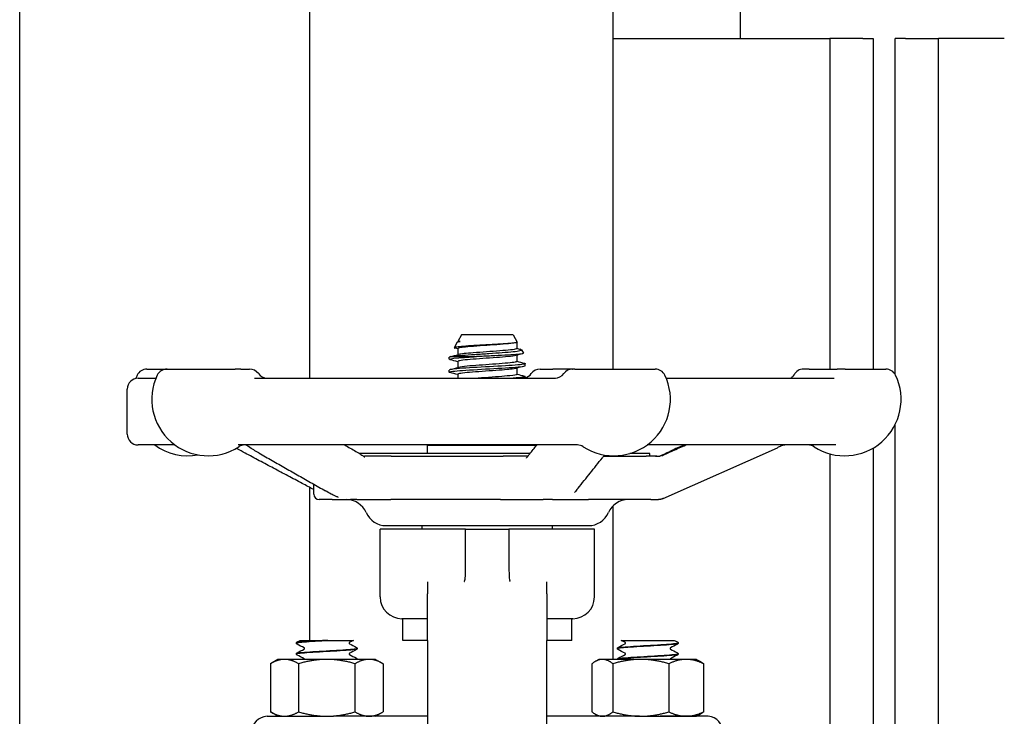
# Model space of a CAD drawing. Header units: inches. Extents: x 24 to 1128, y -94 to 748.
# Tile 421 of 546: x 970.96 to 976.63, y 262.5 to 266.52. Entities that reach past the tile are written whole.
import ezdxf

# ---------------------------------------------------------------- set-up
doc = ezdxf.new("R2010")
doc.units = ezdxf.units.IN
doc.header["$LTSCALE"] = 32
doc.header["$MEASUREMENT"] = 0
doc.layers.add('Visible (ANSI)', color=7, linetype='Continuous', lineweight=30)

msp = doc.modelspace()

# ---------------------------------------------------------------- linework, layer by layer
at = {"layer": 'Visible (ANSI)'}
for p, q in [((974.37916, 264.50187), (974.37916, 292.25037)), ((972.62916, 290.50037), (972.62916, 264.44937)), ((975.11166, 278.06287), (975.11166, 266.40662)), ((970.95916, 230.87537), (970.95916, 266.62537)), ((974.37916, 266.40662), (975.24916, 266.40662)), ((975.24916, 266.40662), (975.62916, 266.40662)), ((975.62916, 266.40662), (975.62916, 264.50187)), ((975.81916, 266.40662), (975.62916, 266.40662)), ((975.81916, 266.40662), (975.87916, 266.40662)), ((975.87916, 266.40662), (975.87916, 264.50187)), ((976.06416, 266.40662), (976.00416, 266.40662)), ((976.00416, 264.47299), (976.00416, 266.40662)), ((976.06416, 266.40662), (976.25416, 266.40662)), ((976.25416, 258.72037), (976.25416, 266.40662)), ((976.63416, 266.40662), (976.25416, 266.40662)), ((973.50499, 264.69937), (973.48416, 264.66171)), ((973.80333, 264.69937), (973.50499, 264.69937)), ((973.80333, 264.69937), (973.82645, 264.65757)), ((973.48111, 264.65618), (973.46394, 264.62513)), ((973.48416, 264.66171), (973.49765, 264.66171)), ((973.48416, 264.66171), (973.48416, 264.65824)), ((973.48887, 264.65977), (973.48997, 264.66007)), ((973.82416, 264.65551), (973.82416, 264.6199)), ((973.43541, 264.55837), (973.43541, 264.57023)), ((973.44398, 264.57354), (973.5926, 264.57354)), ((973.48416, 264.6199), (973.48416, 264.58437)), ((973.82416, 264.58129), (973.82416, 264.54576)), ((973.85113, 264.61293), (973.86232, 264.5927)), ((973.48416, 264.54576), (973.48416, 264.51023)), ((973.87291, 264.5213), (973.87291, 264.53316)), ((971.69231, 264.50187), (971.80717, 264.50187)), ((971.8083, 264.50187), (971.80717, 264.50187)), ((971.8083, 264.50187), (972.20092, 264.50187)), ((972.23327, 264.50187), (972.20092, 264.50187)), ((972.23327, 264.50187), (972.28413, 264.50187)), ((973.43541, 264.48423), (973.43541, 264.49609)), ((973.48416, 264.47162), (973.48416, 264.44937)), ((973.82416, 264.50715), (973.82416, 264.47162)), ((973.87291, 264.44937), (973.87291, 264.45902)), ((973.95829, 264.50187), (974.03257, 264.50187)), ((974.14595, 264.50187), (974.03257, 264.50187)), ((974.14595, 264.50187), (974.14804, 264.50187)), ((974.15974, 264.50187), (974.14804, 264.50187)), ((974.15974, 264.50187), (974.62178, 264.50187)), ((975.50977, 264.50187), (975.47697, 264.50187)), ((975.50977, 264.50187), (975.67116, 264.50187)), ((975.71649, 264.50187), (975.67116, 264.50187)), ((975.71649, 264.50187), (975.95147, 264.50187)), ((971.64166, 264.44937), (971.74444, 264.44937)), ((972.3134, 264.44937), (974.04711, 264.44937)), ((974.68564, 264.44937), (975.65275, 264.44937)), ((971.57916, 264.12687), (971.57916, 264.38687)), ((976.00416, 258.72037), (976.00416, 264.17989)), ((971.85385, 264.06437), (971.64166, 264.06437)), ((974.17415, 264.06437), (972.21899, 264.06437)), ((973.31041, 264.06287), (973.9384, 264.06287)), ((973.31041, 264.015), (973.31041, 264.06287)), ((975.66386, 264.06437), (974.57623, 264.06437)), ((973.90018, 264.015), (972.91793, 264.015)), ((974.59166, 264.015), (974.47604, 264.015)), ((974.59166, 263.99937), (974.59166, 264.015)), ((974.66743, 263.75528), (975.32601, 264.0485)), ((975.62916, 264.01322), (975.62916, 259.03662)), ((975.87916, 264.04679), (975.87916, 258.72037)), ((973.10091, 263.99937), (972.94741, 263.99937)), ((973.10091, 263.99937), (973.74647, 263.99937)), ((973.74622, 263.99937), (973.74647, 263.99937)), ((973.88809, 263.99937), (973.74647, 263.99937)), ((974.32496, 263.99937), (974.56997, 263.99937)), ((974.32496, 263.99937), (974.56997, 263.99937)), ((974.632, 263.99937), (974.56997, 263.99937)), ((972.65416, 263.78062), (972.65416, 263.83761)), ((972.62916, 263.82028), (972.62916, 262.93787)), ((972.75927, 263.74937), (972.68541, 263.74937)), ((972.75927, 263.74937), (972.86652, 263.74937)), ((972.90326, 263.74937), (972.86652, 263.74937)), ((972.90326, 263.74937), (973.09804, 263.74937)), ((973.73046, 263.74937), (973.09804, 263.74937)), ((973.73046, 263.74937), (973.97601, 263.74937)), ((974.03091, 263.74937), (973.97601, 263.74937)), ((974.03091, 263.74937), (974.23672, 263.74937)), ((974.59621, 263.74937), (974.23672, 263.74937)), ((974.59621, 263.74937), (974.64075, 263.74937)), ((974.37916, 262.82837), (974.37916, 263.71364)), ((973.03666, 263.18787), (973.03666, 263.57937)), ((973.52301, 263.57937), (973.03666, 263.57937)), ((973.07084, 263.59937), (974.23754, 263.59937)), ((973.27916, 263.57937), (973.27916, 263.59937)), ((973.52916, 263.57937), (973.52301, 263.57937)), ((973.52916, 263.44542), (973.52916, 263.57937)), ((973.52916, 263.57937), (973.77916, 263.57937)), ((973.78532, 263.57937), (973.77916, 263.57937)), ((973.77916, 263.57937), (973.77916, 263.44542)), ((974.27166, 263.57937), (973.78532, 263.57937)), ((974.02916, 263.57937), (974.02916, 263.59937)), ((974.27166, 263.18787), (974.27166, 263.57937)), ((973.52916, 263.35293), (973.52916, 263.44542)), ((973.77916, 263.44542), (973.77916, 263.35293)), ((973.31041, 263.27455), (973.31041, 263.20647)), ((973.99791, 263.20647), (973.99791, 263.27455)), ((973.31041, 262.93787), (973.31041, 263.20647)), ((973.99791, 263.20647), (973.99791, 262.93787)), ((973.31041, 263.06287), (973.16166, 263.06287)), ((973.16666, 262.93787), (973.16666, 263.06287)), ((974.14666, 263.06287), (973.99791, 263.06287)), ((974.14166, 262.93787), (974.14166, 263.06287)), ((972.57616, 262.93787), (972.64326, 262.93787)), ((972.64326, 262.93787), (972.72419, 262.93787)), ((972.7351, 262.93787), (972.72419, 262.93787)), ((972.7351, 262.93787), (972.81588, 262.93787)), ((972.81588, 262.93787), (972.88227, 262.93787)), ((973.31041, 262.93787), (973.16666, 262.93787)), ((973.31041, 262.93787), (973.31041, 261.81287)), ((973.99791, 261.81287), (973.99791, 262.93787)), ((974.14166, 262.93787), (973.99791, 262.93787)), ((974.42606, 262.93787), (974.51362, 262.93787)), ((974.51362, 262.93787), (974.57952, 262.93787)), ((974.57952, 262.93787), (974.64533, 262.93787)), ((974.64533, 262.93787), (974.73216, 262.93787)), ((972.55416, 262.9219), (972.55416, 262.92252)), ((972.90416, 262.89062), (972.90416, 262.89124)), ((974.40416, 262.89062), (974.40416, 262.89124)), ((974.75416, 262.9219), (974.75416, 262.92252)), ((972.44766, 262.82837), (972.40412, 262.80323)), ((972.48538, 262.82837), (972.44766, 262.82837)), ((972.72916, 262.82837), (972.48538, 262.82837)), ((972.55416, 262.85933), (972.55416, 262.85995)), ((972.97295, 262.82837), (972.72916, 262.82837)), ((972.90416, 262.82837), (972.90416, 262.82867)), ((973.01066, 262.82837), (972.97295, 262.82837)), ((973.01066, 262.82837), (973.05421, 262.80323)), ((974.29766, 262.82837), (974.27584, 262.81578)), ((974.31792, 262.82837), (974.29766, 262.82837)), ((974.53934, 262.82837), (974.31792, 262.82837)), ((974.40416, 262.82837), (974.40416, 262.82867)), ((974.80058, 262.82837), (974.53934, 262.82837)), ((974.75416, 262.85933), (974.75416, 262.85995)), ((974.86066, 262.82837), (974.80058, 262.82837)), ((974.86066, 262.82837), (974.88249, 262.81578)), ((972.40412, 262.80323), (972.40412, 262.52552)), ((972.56664, 262.80323), (972.56664, 262.52552)), ((972.89169, 262.80323), (972.89169, 262.52552)), ((973.05421, 262.80323), (973.05421, 262.52552)), ((974.25738, 262.80323), (974.25738, 262.52552)), ((974.37845, 262.80323), (974.37845, 262.52552)), ((974.70023, 262.80323), (974.70023, 262.52552)), ((974.90094, 262.80323), (974.90094, 262.52552)), ((972.44766, 262.50037), (972.40412, 262.52552)), ((973.01066, 262.50037), (973.05421, 262.52552)), ((972.44766, 262.50037), (972.48538, 262.50037)), ((972.48538, 262.50037), (972.72916, 262.50037)), ((972.57667, 262.50021), (972.577, 262.50037)), ((972.72916, 262.50037), (972.76754, 262.50037)), ((972.7319, 262.50037), (972.73055, 262.5003)), ((972.74207, 262.50033), (972.74279, 262.50037)), ((973.31041, 262.50037), (972.76754, 262.50037)), ((974.5313, 262.50037), (973.99791, 262.50037)), ((974.29766, 262.50037), (974.27584, 262.51297)), ((974.5313, 262.50037), (974.53934, 262.50037)), ((974.53934, 262.50037), (974.80058, 262.50037)), ((974.92826, 262.49998), (974.65115, 262.49998)), ((974.80058, 262.50037), (974.86066, 262.50037)), ((974.86066, 262.50037), (974.88249, 262.51297))]:
    msp.add_line(p, q, dxfattribs=at)
for centre, radius, start, end in [((971.92948, 264.32687), 0.325, 154.62307, 158.15154), ((971.69231, 264.43937), 0.0625, 90, 154.62307), ((972.04547, 264.32687), 0.325, 154.62307, 302.99589), ((971.8083, 264.43937), 0.0625, 90, 154.62307), ((972.28413, 264.43937), 0.0625, 35.45054, 90), ((972.38595, 264.51187), 0.0625, 215.45054, 270), ((973.85646, 264.51187), 0.0625, 285.26016, 324.54946), ((973.95829, 264.43937), 0.0625, 90, 144.54946), ((974.04413, 264.51187), 0.0625, 270, 324.54946), ((974.14595, 264.43937), 0.0625, 90, 144.54946), ((974.38461, 264.32687), 0.325, 237.00411, 25.37693), ((974.62178, 264.43937), 0.0625, 25.37693, 90), ((975.47696, 264.43937), 0.0625, 90, 151.14395), ((975.7143, 264.32687), 0.325, 237.00411, 25.37693), ((975.95147, 264.43937), 0.0625, 25.37693, 90), ((971.64166, 264.38687), 0.0625, 90, 180), ((971.64166, 264.12687), 0.0625, 180, 270), ((971.92948, 264.32687), 0.325, 233.87107, 280.27854), ((972.25649, 264.00187), 0.0625, 90, 122.99589), ((974.17359, 264.00187), 0.0625, 57.00411, 90), ((975.50328, 264.00187), 0.0625, 57.00411, 90), ((972.68541, 263.78062), 0.03125, 180, 270), ((972.84166, 263.62437), 0.125, 23.57818, 90), ((974.46666, 263.62437), 0.125, 90, 156.42182), ((973.07079, 263.72437), 0.125, 203.57818, 270), ((974.23753, 263.72437), 0.125, 270, 336.42182), ((973.16166, 263.18787), 0.125, 180, 270), ((974.14666, 263.18787), 0.125, 270, 0), ((972.38866, 262.40662), 0.09375, 91.88915, 180), ((974.91966, 262.40662), 0.09375, 0, 84.74141)]:
    msp.add_arc(centre, radius, start, end, dxfattribs=at)
for points, knots in [([(973.82645, 264.65757), (973.82712, 264.65636), (973.82427, 264.65518), (973.811, 264.65263), (973.79973, 264.6513), (973.76994, 264.64861), (973.75162, 264.64728), (973.71022, 264.64459), (973.68748, 264.64326), (973.64048, 264.64056), (973.61666, 264.63923), (973.57109, 264.63654), (973.5498, 264.63521), (973.51263, 264.63252), (973.49718, 264.63119), (973.47428, 264.6285), (973.46714, 264.62717), (973.46289, 264.62478), (973.46394, 264.62375), (973.46782, 264.62272)], [-4.0719862, -4.0719862, -4.0719862, -4.0719862, -3.9177275, -3.9177275, -3.7423694, -3.7423694, -3.5648477, -3.5648477, -3.385163, -3.385163, -3.2033156, -3.2033156, -3.0193061, -3.0193061, -2.8331349, -2.8331349, -2.6448024, -2.6448024, -2.4977376, -2.4977376, -2.4977376, -2.4977376]), ([(973.48111, 264.65618), (973.48114, 264.65624), (973.48117, 264.65629), (973.48244, 264.65812), (973.488, 264.65989), (973.49765, 264.66171)], [-0.17593642, -0.17593642, -0.17593642, -0.17593642, -0.17106186, -0.17106186, 0, 0, 0, 0]), ([(973.81813, 264.65388), (973.81423, 264.65281), (973.80835, 264.65174), (973.80053, 264.65068), (973.77359, 264.647), (973.72426, 264.64333), (973.67158, 264.63965), (973.6189, 264.63597), (973.56417, 264.6323), (973.5285, 264.62862), (973.5003, 264.62572), (973.48457, 264.62281), (973.48431, 264.6199)], [14.3993772, 14.3993772, 14.3993772, 14.3993772, 14.6708098, 14.6708098, 14.6708098, 15.6053465, 15.6053465, 15.6053465, 16.5398213, 16.5398213, 16.5398213, 17.2787596, 17.2787596, 17.2787596, 17.2787596]), ([(973.44003, 264.55595), (973.43933, 264.55613), (973.4387, 264.55632), (973.43816, 264.5565), (973.42805, 264.55995), (973.44741, 264.5634), (973.48956, 264.56686), (973.51677, 264.56908), (973.55296, 264.57131), (973.5926, 264.57354)], [-23.7675739, -23.7675739, -23.7675739, -23.7675739, -23.7205704, -23.7205704, -23.7205704, -22.842934, -22.842934, -22.842934, -22.2764365, -22.2764365, -22.2764365, -22.2764365]), ([(973.44398, 264.57354), (973.45026, 264.57481), (973.45918, 264.57608), (973.4817, 264.57864), (973.49516, 264.57991), (973.53177, 264.58298), (973.55632, 264.58476), (973.6089, 264.58835), (973.63638, 264.59012), (973.6906, 264.59371), (973.71683, 264.59549), (973.7646, 264.59908), (973.78572, 264.60086), (973.82011, 264.60444), (973.83313, 264.60622), (973.84941, 264.60981), (973.85264, 264.61159), (973.84983, 264.61429), (973.84765, 264.61519), (973.84426, 264.61609)], [-3.1722778, -3.1722778, -3.1722778, -3.1722778, -3.0186699, -3.0186699, -2.8665315, -2.8665315, -2.6554083, -2.6554083, -2.4471425, -2.4471425, -2.2417348, -2.2417348, -2.0391858, -2.0391858, -1.8394961, -1.8394961, -1.6426663, -1.6426663, -1.5449333, -1.5449333, -1.5449333, -1.5449333]), ([(973.81805, 264.57974), (973.81022, 264.57766), (973.79501, 264.57558), (973.77371, 264.5735), (973.73607, 264.56983), (973.68035, 264.56615), (973.62805, 264.56248), (973.57575, 264.55881), (973.52813, 264.55513), (973.50357, 264.55146), (973.49089, 264.54956), (973.48451, 264.54766), (973.48449, 264.54576)], [20.6825625, 20.6825625, 20.6825625, 20.6825625, 21.2112724, 21.2112724, 21.2112724, 22.1453793, 22.1453793, 22.1453793, 23.0794254, 23.0794254, 23.0794254, 23.5619449, 23.5619449, 23.5619449, 23.5619449]), ([(973.82402, 264.6199), (973.82409, 264.61913), (973.82307, 264.61836), (973.8209, 264.61759), (973.81057, 264.61391), (973.77448, 264.61024), (973.72656, 264.60656), (973.67865, 264.60288), (973.62008, 264.59921), (973.57347, 264.59553), (973.53287, 264.59233), (973.50221, 264.58913), (973.49003, 264.58593)], [14.1371669, 14.1371669, 14.1371669, 14.1371669, 14.3334779, 14.3334779, 14.3334779, 15.268037, 15.268037, 15.268037, 16.2025341, 16.2025341, 16.2025341, 17.0165493, 17.0165493, 17.0165493, 17.0165493]), ([(973.86232, 264.5927), (973.86289, 264.59167), (973.86035, 264.59065), (973.84744, 264.58828), (973.83496, 264.58694), (973.80105, 264.58425), (973.77986, 264.58292), (973.7314, 264.58023), (973.70454, 264.5789), (973.64859, 264.57621), (973.62002, 264.57488), (973.5926, 264.57354)], [-1.0116463, -1.0116463, -1.0116463, -1.0116463, -0.8526241, -0.8526241, -0.6427026, -0.6427026, -0.4306244, -0.4306244, -0.2163901, -0.2163901, 0, 0, 0, 0]), ([(973.44017, 264.48181), (973.43713, 264.48259), (973.43551, 264.48337), (973.43542, 264.48416), (973.43503, 264.48758), (973.46392, 264.49101), (973.51226, 264.49444), (973.56118, 264.49791), (973.62912, 264.50137), (973.69242, 264.50484), (973.75544, 264.50829), (973.81265, 264.51175), (973.8443, 264.5152), (973.86295, 264.51723), (973.87252, 264.51927), (973.87261, 264.5213)], [-30.0507592, -30.0507592, -30.0507592, -30.0507592, -29.8513057, -29.8513057, -29.8513057, -28.9802371, -28.9802371, -28.9802371, -28.0985528, -28.0985528, -28.0985528, -27.2207324, -27.2207324, -27.2207324, -26.7035376, -26.7035376, -26.7035376, -26.7035376]), ([(973.86806, 264.53558), (973.87249, 264.53443), (973.87394, 264.53329), (973.8721, 264.53214), (973.86657, 264.52869), (973.83151, 264.52524), (973.77899, 264.52179), (973.72647, 264.51834), (973.6575, 264.51489), (973.59586, 264.51144), (973.53423, 264.50799), (973.4811, 264.50454), (973.45479, 264.50109), (973.44207, 264.49942), (973.43573, 264.49775), (973.43575, 264.49609)], [20.2147233, 20.2147233, 20.2147233, 20.2147233, 20.5068064, 20.5068064, 20.5068064, 21.3838943, 21.3838943, 21.3838943, 22.2609286, 22.2609286, 22.2609286, 23.1379094, 23.1379094, 23.1379094, 23.5619449, 23.5619449, 23.5619449, 23.5619449]), ([(973.82383, 264.54576), (973.82384, 264.54398), (973.81823, 264.54219), (973.80696, 264.54041), (973.78376, 264.53674), (973.73714, 264.53306), (973.68509, 264.52939), (973.63304, 264.52571), (973.57683, 264.52204), (973.53814, 264.51837), (973.51505, 264.51617), (973.49854, 264.51398), (973.49026, 264.51179)], [20.4203522, 20.4203522, 20.4203522, 20.4203522, 20.874096, 20.874096, 20.874096, 21.8082248, 21.8082248, 21.8082248, 22.7422928, 22.7422928, 22.7422928, 23.2997346, 23.2997346, 23.2997346, 23.2997346]), ([(973.81827, 264.5056), (973.80653, 264.50252), (973.77784, 264.49944), (973.73946, 264.49636), (973.69369, 264.49269), (973.63526, 264.48902), (973.5867, 264.48534), (973.53813, 264.48167), (973.50062, 264.478), (973.4886, 264.47433), (973.48566, 264.47343), (973.48426, 264.47253), (973.48434, 264.47162)], [26.9657478, 26.9657478, 26.9657478, 26.9657478, 27.7487513, 27.7487513, 27.7487513, 28.6824367, 28.6824367, 28.6824367, 29.6160625, 29.6160625, 29.6160625, 29.8451302, 29.8451302, 29.8451302, 29.8451302]), ([(973.82399, 264.47162), (973.82374, 264.46884), (973.80939, 264.46605), (973.78329, 264.46327), (973.74887, 264.4596), (973.69486, 264.45592), (973.64209, 264.45225), (973.62831, 264.45129), (973.61471, 264.45033), (973.60162, 264.44937)], [26.7035376, 26.7035376, 26.7035376, 26.7035376, 27.4117273, 27.4117273, 27.4117273, 28.3454342, 28.3454342, 28.3454342, 28.5891214, 28.5891214, 28.5891214, 28.5891214]), ([(973.86821, 264.46144), (973.87045, 264.46086), (973.87192, 264.46028), (973.87254, 264.4597), (973.87626, 264.45626), (973.8504, 264.45282), (973.80386, 264.44937)], [26.4979086, 26.4979086, 26.4979086, 26.4979086, 26.6453001, 26.6453001, 26.6453001, 27.5206572, 27.5206572, 27.5206572, 27.5206572]), ([(975.40405, 264.44937), (975.4042, 264.44947), (975.40436, 264.44958), (975.40523, 264.45015), (975.40615, 264.45077), (975.40849, 264.45267), (975.40921, 264.45329), (975.41138, 264.45526), (975.41297, 264.45674), (975.41709, 264.4616), (975.41932, 264.4643), (975.42218, 264.46948), (975.4222, 264.46951), (975.42222, 264.46954)], [0.301801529, 0.301801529, 0.301801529, 0.301801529, 0.311026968, 0.311026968, 0.346036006, 0.346036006, 0.35859844, 0.35859844, 0.375897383, 0.375897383, 0.388708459, 0.388708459, 0.388783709, 0.388783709, 0.388783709, 0.388783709]), ([(972.2755, 264.06428), (972.2755, 264.06428), (972.2755, 264.06428), (972.27548, 264.06428), (972.27546, 264.06428), (972.27539, 264.06428), (972.27534, 264.06428), (972.2752, 264.06428), (972.2751, 264.06428), (972.27485, 264.06429), (972.2747, 264.06429), (972.27439, 264.0643), (972.27422, 264.0643), (972.27372, 264.06431), (972.27337, 264.06431), (972.27238, 264.06432), (972.27173, 264.06433), (972.27017, 264.06434), (972.26926, 264.06434), (972.26579, 264.06436), (972.26332, 264.06437), (972.26001, 264.06437), (972.25917, 264.06437), (972.25773, 264.06437), (972.25712, 264.06437), (972.25649, 264.06437)], [0.435045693, 0.435045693, 0.435045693, 0.435045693, 0.43561134, 0.43561134, 0.436917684, 0.436917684, 0.438198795, 0.438198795, 0.43949022, 0.43949022, 0.440786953, 0.440786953, 0.442073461, 0.442073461, 0.444654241, 0.444654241, 0.44978688, 0.44978688, 0.457469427, 0.457469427, 0.479727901, 0.479727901, 0.487272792, 0.487272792, 0.492695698, 0.492695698, 0.492695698, 0.492695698]), ([(972.3367, 264.01833), (972.32727, 264.0237), (972.31724, 264.02945), (972.2983, 264.04144), (972.28877, 264.04803), (972.27378, 264.05776), (972.26885, 264.06082), (972.26351, 264.06356), (972.26261, 264.06399), (972.26179, 264.06437)], [0, 0, 0, 0, 0.10194952, 0.10194952, 0.20500071, 0.20500071, 0.25149705, 0.25149705, 0.26117643, 0.26117643, 0.26117643, 0.26117643]), ([(972.36195, 264.06437), (972.36195, 264.06437), (972.36193, 264.06437), (972.36186, 264.06437), (972.36179, 264.06437), (972.3615, 264.06437), (972.36127, 264.06437), (972.36076, 264.06437), (972.36049, 264.06437), (972.36014, 264.06437), (972.36002, 264.06437), (972.36002, 264.06437)], [0.003545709, 0.003545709, 0.003545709, 0.003545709, 0.004399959, 0.004399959, 0.006838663, 0.006838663, 0.013339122, 0.013339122, 0.022015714, 0.022015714, 0.028192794, 0.028192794, 0.028192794, 0.028192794]), ([(973.89792, 264.01217), (973.91157, 264.02926), (973.92522, 264.04635), (973.93911, 264.06376), (973.93936, 264.06407), (973.9396, 264.06437)], [0.95924083, 0.95924083, 0.95924083, 0.95924083, 1.28063663, 1.28063663, 1.28639378, 1.28639378, 1.28639378, 1.28639378]), ([(975.3818, 264.06437), (975.37817, 264.06437), (975.37423, 264.06438), (975.36982, 264.06417), (975.36865, 264.0641), (975.36668, 264.0639), (975.36611, 264.06384), (975.36514, 264.06371), (975.36483, 264.06367), (975.36417, 264.06357), (975.36382, 264.06351), (975.36321, 264.06341), (975.36298, 264.06337), (975.36251, 264.06328), (975.36225, 264.06323), (975.36175, 264.06313), (975.36149, 264.06308), (975.36102, 264.06298), (975.3608, 264.06293), (975.36039, 264.06284), (975.36021, 264.0628), (975.35939, 264.06261), (975.3589, 264.06248), (975.35775, 264.06216), (975.35719, 264.062), (975.35423, 264.06105), (975.3511, 264.05973), (975.34068, 264.05508), (975.33353, 264.05185), (975.32601, 264.0485)], [0, 0, 0, 0, 0.0860149, 0.0860149, 0.11416773, 0.11416773, 0.12469642, 0.12469642, 0.12914613, 0.12914613, 0.13306956, 0.13306956, 0.13502613, 0.13502613, 0.13699814, 0.13699814, 0.13896384, 0.13896384, 0.14091438, 0.14091438, 0.14281478, 0.14281478, 0.14990119, 0.14990119, 0.16210052, 0.16210052, 0.21779338, 0.21779338, 0.29565066, 0.29565066, 0.29565066, 0.29565066]), ([(972.25781, 264.01744), (972.24288, 264.02538), (972.22794, 264.03358), (972.21179, 264.04356), (972.21011, 264.04461), (972.20841, 264.04567)], [0, 0, 0, 0, 0.14967641, 0.14967641, 0.1669258, 0.1669258, 0.1669258, 0.1669258]), ([(972.65416, 263.80702), (972.63194, 263.81881), (972.60971, 263.83059), (972.56001, 263.85696), (972.53253, 263.87154), (972.47758, 263.90071), (972.45011, 263.9153), (972.39516, 263.94448), (972.36769, 263.95907), (972.31275, 263.98825), (972.28528, 264.00285), (972.25781, 264.01744)], [0.7856779, 0.7856779, 0.7856779, 0.7856779, 1.0071895, 1.0071895, 1.2810829, 1.2810829, 1.5549762, 1.5549762, 1.8288696, 1.8288696, 2.1027629, 2.1027629, 2.1027629, 2.1027629]), ([(972.3367, 264.01833), (972.36232, 264.00373), (972.38795, 263.98914), (972.43919, 263.95995), (972.46482, 263.94536), (972.51607, 263.91618), (972.5417, 263.9016), (972.59295, 263.87243), (972.61858, 263.85785), (972.66985, 263.82869), (972.69548, 263.81411), (972.72111, 263.79954)], [0.9601047, 0.9601047, 0.9601047, 0.9601047, 1.233998, 1.233998, 1.5078914, 1.5078914, 1.7817848, 1.7817848, 2.0556781, 2.0556781, 2.3295715, 2.3295715, 2.3295715, 2.3295715]), ([(972.89729, 264.0275), (972.90158, 264.02506), (972.90644, 264.02232), (972.91789, 264.01519), (972.92438, 264.0106), (972.93331, 264.0044), (972.93575, 264.00271), (972.93996, 263.99994), (972.94176, 263.9988), (972.94406, 263.99746), (972.9447, 263.99709), (972.94581, 263.9965), (972.94628, 263.99626), (972.94717, 263.99583), (972.94749, 263.99569), (972.9476, 263.99564), (972.94761, 263.99564), (972.94761, 263.99564)], [0, 0, 0, 0, 0.04699542, 0.04699542, 0.11490243, 0.11490243, 0.14035888, 0.14035888, 0.15950508, 0.15950508, 0.16742084, 0.16742084, 0.17475361, 0.17475361, 0.18491555, 0.18491555, 0.18723361, 0.18723361, 0.18723361, 0.18723361]), ([(973.88038, 263.98914), (973.88038, 263.98914), (973.88038, 263.98914), (973.88045, 263.9892), (973.88073, 263.98946), (973.88193, 263.9908), (973.88326, 263.99253), (973.88625, 263.99675), (973.88768, 263.99882), (973.89081, 264.00316), (973.89247, 264.00536), (973.89514, 264.00874), (973.89618, 264.01002), (973.89725, 264.01134), (973.8975, 264.01164), (973.89778, 264.012), (973.89785, 264.01209), (973.89792, 264.01217)], [0.26212608, 0.26212608, 0.26212608, 0.26212608, 0.26523685, 0.26523685, 0.28985831, 0.28985831, 0.33915701, 0.33915701, 0.37182931, 0.37182931, 0.40139039, 0.40139039, 0.42145766, 0.42145766, 0.42810276, 0.42810276, 0.43031521, 0.43031521, 0.43031521, 0.43031521]), ([(974.17774, 263.81487), (974.18938, 263.82944), (974.20102, 263.84402), (974.2243, 263.87318), (974.23594, 263.88777), (974.25922, 263.91694), (974.27085, 263.93153), (974.29413, 263.96071), (974.30576, 263.9753), (974.32179, 263.9954), (974.32617, 264.0009), (974.33056, 264.0064)], [0.9209333, 0.9209333, 0.9209333, 0.9209333, 1.1948266, 1.1948266, 1.46872, 1.46872, 1.7426133, 1.7426133, 2.0165067, 2.0165067, 2.1197672, 2.1197672, 2.1197672, 2.1197672]), ([(974.62387, 263.99937), (974.62421, 263.99937), (974.62455, 263.99937), (974.62495, 263.99937), (974.62501, 263.99937), (974.62507, 263.99937), (974.62509, 263.99937), (974.62527, 263.99937), (974.62541, 263.99937), (974.62574, 263.99938), (974.62593, 263.99938), (974.62663, 263.99938), (974.62712, 263.99938), (974.62857, 263.99938), (974.62952, 263.99938), (974.63326, 263.9994), (974.63597, 263.99941), (974.63997, 263.99957), (974.64097, 263.99962), (974.64268, 263.99976), (974.64333, 263.99982), (974.64451, 263.99996), (974.64495, 264.00001), (974.64562, 264.00011), (974.64585, 264.00014), (974.64629, 264.00021), (974.64652, 264.00024), (974.64715, 264.00035), (974.64755, 264.00042), (974.64824, 264.00056), (974.64854, 264.00062), (974.64914, 264.00075), (974.64943, 264.00082), (974.65017, 264.001), (974.65055, 264.00111), (974.65181, 264.00147), (974.65246, 264.00169), (974.65423, 264.00239), (974.65544, 264.00292), (974.6583, 264.00432), (974.65979, 264.00509), (974.66603, 264.00831), (974.67126, 264.01096), (974.68152, 264.01594), (974.68642, 264.01826), (974.69843, 264.0238), (974.70575, 264.02708), (974.71299, 264.03029)], [0, 0, 0, 0, 0.00271618, 0.00271618, 0.00315775, 0.00315775, 0.00337165, 0.00337165, 0.00508342, 0.00508342, 0.00768757, 0.00768757, 0.01463142, 0.01463142, 0.02847944, 0.02847944, 0.06954195, 0.06954195, 0.08324789, 0.08324789, 0.09025248, 0.09025248, 0.09374394, 0.09374394, 0.09546574, 0.09546574, 0.09718666, 0.09718666, 0.10065514, 0.10065514, 0.10409205, 0.10409205, 0.10824537, 0.10824537, 0.11599262, 0.11599262, 0.13681964, 0.13681964, 0.15785213, 0.15785213, 0.17584967, 0.17584967, 0.23174534, 0.23174534, 0.27578626, 0.27578626, 0.33616935, 0.33616935, 0.33616935, 0.33616935]), ([(974.6611, 264.00274), (974.6611, 264.00274), (974.6611, 264.00274), (974.66114, 264.00275), (974.66124, 264.00278), (974.66168, 264.00294), (974.66219, 264.00313), (974.66405, 264.00386), (974.66598, 264.0047), (974.67055, 264.00678), (974.6732, 264.008), (974.67865, 264.01051), (974.68143, 264.01178), (974.68943, 264.01544), (974.69514, 264.01803), (974.7064, 264.0231), (974.71204, 264.02562), (974.71926, 264.02882), (974.72091, 264.02956), (974.72256, 264.03029)], [0.02029104, 0.02029104, 0.02029104, 0.02029104, 0.0213158, 0.0213158, 0.0275165, 0.0275165, 0.04356784, 0.04356784, 0.07542337, 0.07542337, 0.10910443, 0.10910443, 0.13873832, 0.13873832, 0.18890891, 0.18890891, 0.23534146, 0.23534146, 0.24909876, 0.24909876, 0.24909876, 0.24909876]), ([(972.94087, 263.99938), (972.94094, 263.99938), (972.94102, 263.99938), (972.94208, 263.99938), (972.94307, 263.99938), (972.9448, 263.99938), (972.94555, 263.99937), (972.94645, 263.99937), (972.9466, 263.99937), (972.94679, 263.99937), (972.94683, 263.99937), (972.94689, 263.99937), (972.94691, 263.99937), (972.94694, 263.99937), (972.94694, 263.99937), (972.94695, 263.99937), (972.94695, 263.99937), (972.94704, 263.99937), (972.9471, 263.99937), (972.94725, 263.99937), (972.94732, 263.99937), (972.9474, 263.99937)], [0.365646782, 0.365646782, 0.365646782, 0.365646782, 0.366238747, 0.366238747, 0.374269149, 0.374269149, 0.380293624, 0.380293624, 0.381424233, 0.381424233, 0.381755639, 0.381755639, 0.381902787, 0.381902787, 0.381939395, 0.381939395, 0.38197621, 0.38197621, 0.383061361, 0.383061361, 0.384147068, 0.384147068, 0.384147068, 0.384147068]), ([(972.79548, 263.76229), (972.79548, 263.76229), (972.79542, 263.76232), (972.79516, 263.76243), (972.79495, 263.76251), (972.79416, 263.76284), (972.79342, 263.76315), (972.79108, 263.76413), (972.78934, 263.76487), (972.78476, 263.76684), (972.78187, 263.76812), (972.77045, 263.77332), (972.76211, 263.77739), (972.74252, 263.78744), (972.73154, 263.79362), (972.72111, 263.79954)], [0.39585075, 0.39585075, 0.39585075, 0.39585075, 0.39968552, 0.39968552, 0.40370186, 0.40370186, 0.41181601, 0.41181601, 0.42782349, 0.42782349, 0.45404456, 0.45404456, 0.5327548, 0.5327548, 0.64518122, 0.64518122, 0.64518122, 0.64518122]), ([(974.17774, 263.81487), (974.17612, 263.81284), (974.17378, 263.80983), (974.16829, 263.80316), (974.16516, 263.79959), (974.16103, 263.795), (974.15969, 263.79353), (974.15784, 263.79147), (974.15721, 263.79074), (974.15708, 263.79059), (974.15708, 263.79058), (974.15708, 263.79058)], [0, 0, 0, 0, 0.04709709, 0.04709709, 0.10216416, 0.10216416, 0.13173201, 0.13173201, 0.15669532, 0.15669532, 0.15933901, 0.15933901, 0.15933901, 0.15933901]), ([(974.66743, 263.75528), (974.66704, 263.75511), (974.66665, 263.75494), (974.6658, 263.75457), (974.66537, 263.75438), (974.66447, 263.75401), (974.66408, 263.75386), (974.66347, 263.75362), (974.66326, 263.75353), (974.66216, 263.75312), (974.66132, 263.75282), (974.65978, 263.75231), (974.65905, 263.75208), (974.65718, 263.75154), (974.65604, 263.75124), (974.6543, 263.75085), (974.65379, 263.75074), (974.65282, 263.75054), (974.65236, 263.75045), (974.65144, 263.75028), (974.65098, 263.75021), (974.64964, 263.74999), (974.64879, 263.74988), (974.6475, 263.74973), (974.64704, 263.74968), (974.64641, 263.74962), (974.64626, 263.74961), (974.646, 263.74959), (974.64589, 263.74958), (974.64572, 263.74957), (974.64566, 263.74956), (974.64554, 263.74955), (974.64549, 263.74955), (974.64538, 263.74954), (974.64532, 263.74954), (974.64523, 263.74953), (974.64518, 263.74953), (974.64454, 263.74948), (974.64389, 263.74945), (974.64243, 263.74939), (974.64158, 263.74937), (974.64076, 263.74937)], [0, 0, 0, 0, 0.008786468, 0.008786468, 0.015207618, 0.015207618, 0.018782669, 0.018782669, 0.02054883, 0.02054883, 0.027782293, 0.027782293, 0.034814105, 0.034814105, 0.045378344, 0.045378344, 0.049482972, 0.049482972, 0.053065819, 0.053065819, 0.056600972, 0.056600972, 0.063724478, 0.063724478, 0.067843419, 0.067843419, 0.069054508, 0.069054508, 0.069936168, 0.069936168, 0.070376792, 0.070376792, 0.070819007, 0.070819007, 0.071262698, 0.071262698, 0.071705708, 0.071705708, 0.078741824, 0.078741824, 0.086832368, 0.086832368, 0.086832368, 0.086832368]), ([(973.52336, 263.27989), (973.5236, 263.28034), (973.52378, 263.28079), (973.52551, 263.28522), (973.52692, 263.2935), (973.5288, 263.32061), (973.52916, 263.33596), (973.52916, 263.35293)], [0.01028684, 0.01028684, 0.01028684, 0.01028684, 0.01590204, 0.01590204, 0.08584187, 0.08584187, 0.15193376, 0.15193376, 0.15193376, 0.15193376]), ([(973.77916, 263.35293), (973.77916, 263.34212), (973.77932, 263.33194), (973.78, 263.31341), (973.78049, 263.30506), (973.7822, 263.28905), (973.78335, 263.28353), (973.78473, 263.28037), (973.78484, 263.28014), (973.78496, 263.27989)], [0, 0, 0, 0, 0.09469213, 0.09469213, 0.18700728, 0.18700728, 0.29404594, 0.29404594, 0.30156032, 0.30156032, 0.30156032, 0.30156032]), ([(973.52135, 263.27624), (973.52138, 263.27628), (973.5214, 263.27633), (973.52209, 263.27752), (973.52274, 263.27869), (973.52336, 263.27989)], [-0.566346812, -0.566346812, -0.566346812, -0.566346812, -0.565454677, -0.565454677, -0.542430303, -0.542430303, -0.542430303, -0.542430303]), ([(973.78496, 263.27989), (973.78559, 263.27869), (973.78624, 263.27752), (973.78692, 263.27633), (973.78695, 263.27628), (973.78698, 263.27624)], [-0.020804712, -0.020804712, -0.020804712, -0.020804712, 0, 0, 0.000806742, 0.000806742, 0.000806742, 0.000806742]), ([(972.55416, 262.92254), (972.55422, 262.92382), (972.5547, 262.92502), (972.5558, 262.92668), (972.5564, 262.92723), (972.55744, 262.92803), (972.55791, 262.92831), (972.55837, 262.92855)], [0, 0, 0, 0, 0.017960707, 0.017960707, 0.035135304, 0.035135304, 0.051182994, 0.051182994, 0.051182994, 0.051182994]), ([(972.72419, 262.93787), (972.66994, 262.93479), (972.61712, 262.9317), (972.58594, 262.92861), (972.56542, 262.92658), (972.5546, 262.92455), (972.55443, 262.92252)], [0.0284489, 0.0284489, 0.0284489, 0.0284489, 0.9586618, 0.9586618, 0.9586618, 1.5707963, 1.5707963, 1.5707963, 1.5707963]), ([(972.55449, 262.92187), (972.55444, 262.92349), (972.56113, 262.92512), (972.57447, 262.92674), (972.59965, 262.9298), (972.64793, 262.93287), (972.70108, 262.93593), (972.71231, 262.93658), (972.72372, 262.93723), (972.7351, 262.93787)], [-7.8566906, -7.8566906, -7.8566906, -7.8566906, -7.3674505, -7.3674505, -7.3674505, -6.4443529, -6.4443529, -6.4443529, -6.2492664, -6.2492664, -6.2492664, -6.2492664]), ([(972.85962, 262.92598), (972.85956, 262.92594), (972.85939, 262.92583), (972.85888, 262.9253), (972.85857, 262.92491), (972.85803, 262.92377), (972.85783, 262.923), (972.85783, 262.92221)], [0.008751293, 0.008751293, 0.008751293, 0.008751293, 0.024017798, 0.024017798, 0.03673453, 0.03673453, 0.049915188, 0.049915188, 0.049915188, 0.049915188]), ([(974.4505, 262.92221), (974.4505, 262.92341), (974.45, 262.92453), (974.4492, 262.92561), (974.44892, 262.92582), (974.44871, 262.92598), (974.44868, 262.92599), (974.44868, 262.92599)], [0, 0, 0, 0, 0.02017106, 0.02017106, 0.036592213, 0.036592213, 0.045399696, 0.045399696, 0.045399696, 0.045399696]), ([(974.74995, 262.92855), (974.75067, 262.92818), (974.75143, 262.92772), (974.75267, 262.92644), (974.75311, 262.92587), (974.75385, 262.92442), (974.75412, 262.9235), (974.75416, 262.92254)], [0, 0, 0, 0, 0.024898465, 0.024898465, 0.037820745, 0.037820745, 0.051208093, 0.051208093, 0.051208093, 0.051208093]), ([(972.55837, 262.91586), (972.55766, 262.91624), (972.5569, 262.91669), (972.55565, 262.91798), (972.55521, 262.91854), (972.55448, 262.92), (972.55421, 262.92092), (972.55416, 262.92187)], [0, 0, 0, 0, 0.024898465, 0.024898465, 0.037820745, 0.037820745, 0.051208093, 0.051208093, 0.051208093, 0.051208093]), ([(972.55438, 262.85931), (972.55425, 262.86018), (972.55611, 262.86105), (972.56005, 262.86192), (972.57436, 262.86509), (972.61587, 262.86825), (972.66798, 262.87142), (972.71892, 262.87451), (972.77869, 262.87761), (972.82433, 262.8807), (972.86975, 262.88378), (972.90008, 262.88686), (972.90376, 262.88994), (972.90403, 262.89016), (972.90415, 262.89039), (972.90414, 262.89062)], [-14.139876, -14.139876, -14.139876, -14.139876, -13.877024, -13.877024, -13.877024, -12.9235543, -12.9235543, -12.9235543, -11.9914333, -11.9914333, -11.9914333, -11.0635915, -11.0635915, -11.0635915, -10.9955743, -10.9955743, -10.9955743, -10.9955743]), ([(972.90416, 262.89126), (972.9042, 262.88829), (972.87958, 262.88531), (972.83885, 262.88234), (972.79664, 262.87926), (972.73813, 262.87618), (972.68566, 262.87309), (972.63321, 262.87001), (972.58803, 262.86693), (972.56738, 262.86385), (972.55868, 262.86255), (972.55442, 262.86125), (972.55448, 262.85995)], [4.70968, 4.70968, 4.70968, 4.70968, 5.6057508, 5.6057508, 5.6057508, 6.5343927, 6.5343927, 6.5343927, 7.4627822, 7.4627822, 7.4627822, 7.8539816, 7.8539816, 7.8539816, 7.8539816]), ([(972.6005, 262.89093), (972.6005, 262.89213), (972.6, 262.89325), (972.5992, 262.89433), (972.59892, 262.89454), (972.59871, 262.89469), (972.59868, 262.89471), (972.59868, 262.89471)], [0, 0, 0, 0, 0.02017106, 0.02017106, 0.036592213, 0.036592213, 0.045399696, 0.045399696, 0.045399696, 0.045399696]), ([(972.5987, 262.88715), (972.59877, 262.88719), (972.59894, 262.8873), (972.59945, 262.88784), (972.59976, 262.88822), (972.60029, 262.88936), (972.6005, 262.89014), (972.6005, 262.89093)], [0.008751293, 0.008751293, 0.008751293, 0.008751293, 0.024017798, 0.024017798, 0.03673453, 0.03673453, 0.049915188, 0.049915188, 0.049915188, 0.049915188]), ([(972.85783, 262.92221), (972.85783, 262.921), (972.85833, 262.91988), (972.85912, 262.9188), (972.85941, 262.91859), (972.85961, 262.91844), (972.85965, 262.91842), (972.85965, 262.91842)], [0, 0, 0, 0, 0.02017106, 0.02017106, 0.036592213, 0.036592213, 0.045399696, 0.045399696, 0.045399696, 0.045399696]), ([(972.89995, 262.89727), (972.90067, 262.89689), (972.90143, 262.89644), (972.90267, 262.89516), (972.90311, 262.89459), (972.90385, 262.89314), (972.90412, 262.89221), (972.90416, 262.89126)], [0, 0, 0, 0, 0.024898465, 0.024898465, 0.037820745, 0.037820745, 0.051208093, 0.051208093, 0.051208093, 0.051208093]), ([(972.90416, 262.89059), (972.9041, 262.88931), (972.90363, 262.88811), (972.90252, 262.88645), (972.90193, 262.88591), (972.90089, 262.8851), (972.90042, 262.88482), (972.89995, 262.88458)], [0, 0, 0, 0, 0.017960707, 0.017960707, 0.035135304, 0.035135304, 0.051182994, 0.051182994, 0.051182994, 0.051182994]), ([(974.40416, 262.89126), (974.40422, 262.89254), (974.4047, 262.89374), (974.4058, 262.8954), (974.4064, 262.89594), (974.40744, 262.89675), (974.40791, 262.89703), (974.40837, 262.89727)], [0, 0, 0, 0, 0.017960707, 0.017960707, 0.035135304, 0.035135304, 0.051182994, 0.051182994, 0.051182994, 0.051182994]), ([(974.40837, 262.88458), (974.40766, 262.88496), (974.4069, 262.88541), (974.40565, 262.8867), (974.40521, 262.88726), (974.40448, 262.88872), (974.40421, 262.88964), (974.40416, 262.89059)], [0, 0, 0, 0, 0.024898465, 0.024898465, 0.037820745, 0.037820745, 0.051208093, 0.051208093, 0.051208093, 0.051208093]), ([(974.75389, 262.92254), (974.75403, 262.92148), (974.75124, 262.92042), (974.7454, 262.91935), (974.72845, 262.91627), (974.68618, 262.91318), (974.63476, 262.9101), (974.58335, 262.90701), (974.52403, 262.90393), (974.47947, 262.90084), (974.43492, 262.89776), (974.4062, 262.89467), (974.40427, 262.89159), (974.4042, 262.89147), (974.40417, 262.89135), (974.40417, 262.89124)], [1.5680873, 1.5680873, 1.5680873, 1.5680873, 1.888606, 1.888606, 1.888606, 2.8182842, 2.8182842, 2.8182842, 3.7476993, 3.7476993, 3.7476993, 4.6768539, 4.6768539, 4.6768539, 4.712389, 4.712389, 4.712389, 4.712389]), ([(974.40419, 262.89059), (974.40422, 262.89344), (974.42664, 262.89629), (974.46449, 262.89914), (974.50509, 262.9022), (974.56249, 262.90526), (974.61509, 262.90831), (974.66811, 262.9114), (974.71499, 262.91448), (974.73784, 262.91756), (974.74855, 262.91901), (974.75386, 262.92045), (974.75384, 262.9219)], [-10.9982833, -10.9982833, -10.9982833, -10.9982833, -10.1393382, -10.1393382, -10.1393382, -9.2180099, -9.2180099, -9.2180099, -8.289328, -8.289328, -8.289328, -7.8539816, -7.8539816, -7.8539816, -7.8539816]), ([(974.4487, 262.91843), (974.44877, 262.91847), (974.44894, 262.91858), (974.44945, 262.91912), (974.44976, 262.9195), (974.45029, 262.92064), (974.4505, 262.92142), (974.4505, 262.92221)], [0.008751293, 0.008751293, 0.008751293, 0.008751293, 0.024017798, 0.024017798, 0.03673453, 0.03673453, 0.049915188, 0.049915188, 0.049915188, 0.049915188]), ([(974.70962, 262.8947), (974.70956, 262.89466), (974.70939, 262.89455), (974.70888, 262.89401), (974.70857, 262.89363), (974.70803, 262.89249), (974.70783, 262.89171), (974.70783, 262.89093)], [0.008751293, 0.008751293, 0.008751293, 0.008751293, 0.024017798, 0.024017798, 0.03673453, 0.03673453, 0.049915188, 0.049915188, 0.049915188, 0.049915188]), ([(974.70783, 262.89093), (974.70783, 262.88972), (974.70833, 262.8886), (974.70912, 262.88752), (974.70941, 262.88731), (974.70961, 262.88716), (974.70965, 262.88714), (974.70965, 262.88714)], [0, 0, 0, 0, 0.02017106, 0.02017106, 0.036592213, 0.036592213, 0.045399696, 0.045399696, 0.045399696, 0.045399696]), ([(974.75416, 262.92187), (974.7541, 262.92059), (974.75363, 262.91939), (974.75252, 262.91773), (974.75193, 262.91719), (974.75089, 262.91639), (974.75042, 262.9161), (974.74995, 262.91586)], [0, 0, 0, 0, 0.017960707, 0.017960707, 0.035135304, 0.035135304, 0.051182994, 0.051182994, 0.051182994, 0.051182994]), ([(972.55416, 262.85998), (972.55422, 262.86126), (972.5547, 262.86246), (972.5558, 262.86412), (972.5564, 262.86466), (972.55744, 262.86547), (972.55791, 262.86575), (972.55837, 262.86599)], [0, 0, 0, 0, 0.017960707, 0.017960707, 0.035135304, 0.035135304, 0.051182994, 0.051182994, 0.051182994, 0.051182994]), ([(972.55837, 262.8533), (972.55766, 262.85368), (972.5569, 262.85413), (972.55565, 262.85541), (972.55521, 262.85598), (972.55448, 262.85743), (972.55421, 262.85836), (972.55416, 262.85931)], [0, 0, 0, 0, 0.024898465, 0.024898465, 0.037820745, 0.037820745, 0.051208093, 0.051208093, 0.051208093, 0.051208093]), ([(972.6005, 262.82837), (972.60049, 262.82958), (972.6, 262.83069), (972.5992, 262.83177), (972.59892, 262.83198), (972.59871, 262.83213), (972.59868, 262.83215), (972.59868, 262.83215)], [0.000064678, 0.000064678, 0.000064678, 0.000064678, 0.02017106, 0.02017106, 0.036592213, 0.036592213, 0.045399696, 0.045399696, 0.045399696, 0.045399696]), ([(972.85962, 262.86342), (972.85956, 262.86338), (972.85939, 262.86327), (972.85888, 262.86273), (972.85857, 262.86235), (972.85803, 262.86121), (972.85783, 262.86043), (972.85783, 262.85964)], [0.008751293, 0.008751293, 0.008751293, 0.008751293, 0.024017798, 0.024017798, 0.03673453, 0.03673453, 0.049915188, 0.049915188, 0.049915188, 0.049915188]), ([(972.85783, 262.85964), (972.85783, 262.85844), (972.85833, 262.85732), (972.85912, 262.85624), (972.85941, 262.85603), (972.85961, 262.85588), (972.85965, 262.85586), (972.85965, 262.85586)], [0, 0, 0, 0, 0.02017106, 0.02017106, 0.036592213, 0.036592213, 0.045399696, 0.045399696, 0.045399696, 0.045399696]), ([(972.89995, 262.83471), (972.90067, 262.83433), (972.90143, 262.83388), (972.90267, 262.83259), (972.90311, 262.83203), (972.90385, 262.83057), (972.90412, 262.82965), (972.90416, 262.8287)], [0, 0, 0, 0, 0.024898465, 0.024898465, 0.037820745, 0.037820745, 0.051208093, 0.051208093, 0.051208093, 0.051208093]), ([(974.40416, 262.8287), (974.40422, 262.82998), (974.4047, 262.83118), (974.4058, 262.83284), (974.4064, 262.83338), (974.40744, 262.83418), (974.40791, 262.83447), (974.40837, 262.83471)], [0, 0, 0, 0, 0.017960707, 0.017960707, 0.035135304, 0.035135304, 0.051182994, 0.051182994, 0.051182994, 0.051182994]), ([(974.75385, 262.85998), (974.75385, 262.85819), (974.74564, 262.8564), (974.72954, 262.85461), (974.70185, 262.85153), (974.6515, 262.84845), (974.59767, 262.84537), (974.54386, 262.84229), (974.48786, 262.83921), (974.45101, 262.83613), (974.42125, 262.83365), (974.40455, 262.83116), (974.40429, 262.82867)], [7.8512726, 7.8512726, 7.8512726, 7.8512726, 8.3909221, 8.3909221, 8.3909221, 9.318815, 9.318815, 9.318815, 10.2464637, 10.2464637, 10.2464637, 10.9955743, 10.9955743, 10.9955743, 10.9955743]), ([(974.40453, 262.82837), (974.40581, 262.83036), (974.4172, 262.83234), (974.43772, 262.83432), (974.46951, 262.83739), (974.52246, 262.84047), (974.57645, 262.84354), (974.63034, 262.84661), (974.68402, 262.84967), (974.71716, 262.85274), (974.74092, 262.85494), (974.75374, 262.85714), (974.75395, 262.85933)], [-17.2464099, -17.2464099, -17.2464099, -17.2464099, -16.649142, -16.649142, -16.649142, -15.7234774, -15.7234774, -15.7234774, -14.7994931, -14.7994931, -14.7994931, -14.1371669, -14.1371669, -14.1371669, -14.1371669]), ([(974.4505, 262.85964), (974.4505, 262.86085), (974.45, 262.86197), (974.4492, 262.86305), (974.44892, 262.86326), (974.44871, 262.86341), (974.44868, 262.86343), (974.44868, 262.86343)], [0, 0, 0, 0, 0.02017106, 0.02017106, 0.036592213, 0.036592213, 0.045399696, 0.045399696, 0.045399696, 0.045399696]), ([(974.4487, 262.85587), (974.44877, 262.85591), (974.44894, 262.85602), (974.44945, 262.85656), (974.44976, 262.85694), (974.45029, 262.85808), (974.4505, 262.85886), (974.4505, 262.85964)], [0.008751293, 0.008751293, 0.008751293, 0.008751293, 0.024017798, 0.024017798, 0.03673453, 0.03673453, 0.049915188, 0.049915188, 0.049915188, 0.049915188]), ([(974.70962, 262.83214), (974.70956, 262.8321), (974.70939, 262.83199), (974.70888, 262.83145), (974.70857, 262.83107), (974.70803, 262.82993), (974.70783, 262.82916), (974.70783, 262.82837)], [0.008751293, 0.008751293, 0.008751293, 0.008751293, 0.024017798, 0.024017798, 0.03673453, 0.03673453, 0.04985052, 0.04985052, 0.04985052, 0.04985052]), ([(974.74995, 262.86599), (974.75067, 262.86561), (974.75143, 262.86516), (974.75267, 262.86387), (974.75311, 262.86331), (974.75385, 262.86185), (974.75412, 262.86093), (974.75416, 262.85998)], [0, 0, 0, 0, 0.024898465, 0.024898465, 0.037820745, 0.037820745, 0.051208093, 0.051208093, 0.051208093, 0.051208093]), ([(974.75416, 262.85931), (974.7541, 262.85803), (974.75363, 262.85683), (974.75252, 262.85517), (974.75193, 262.85463), (974.75089, 262.85382), (974.75042, 262.85354), (974.74995, 262.8533)], [0, 0, 0, 0, 0.017960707, 0.017960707, 0.035135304, 0.035135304, 0.051182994, 0.051182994, 0.051182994, 0.051182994]), ([(972.38557, 262.50032), (972.38557, 262.50032), (972.38673, 262.50032), (972.39441, 262.50032), (972.40593, 262.50031), (972.44352, 262.50029), (972.47151, 262.50027), (972.52924, 262.50024), (972.55556, 262.50022), (972.60741, 262.50019), (972.63216, 262.50017), (972.65762, 262.50015)], [1.2366721, 1.2366721, 1.2366721, 1.2366721, 1.3621369, 1.3621369, 1.6526244, 1.6526244, 1.9961754, 1.9961754, 2.2345824, 2.2345824, 2.4334495, 2.4334495, 2.4334495, 2.4334495]), ([(972.65762, 262.50015), (972.66041, 262.50015), (972.66321, 262.50015), (972.67567, 262.50015), (972.68537, 262.50017), (972.71016, 262.50023), (972.72526, 262.50028), (972.7488, 262.50035), (972.75718, 262.50037), (972.76623, 262.50037), (972.76688, 262.50037), (972.76754, 262.50037)], [0.04807073, 0.04807073, 0.04807073, 0.04807073, 0.06985523, 0.06985523, 0.14510353, 0.14510353, 0.26153365, 0.26153365, 0.32575457, 0.32575457, 0.3307654, 0.3307654, 0.3307654, 0.3307654]), ([(974.5313, 262.50037), (974.53162, 262.50037), (974.53194, 262.50037), (974.57208, 262.50037), (974.61177, 262.49998), (974.65115, 262.49998)], [-0.00244603, -0.00244603, -0.00244603, -0.00244603, 0, 0, 0.30409051, 0.30409051, 0.30409051, 0.30409051])]:
    msp.add_open_spline(points, degree=3, knots=knots, dxfattribs=at)
for points in [[(973.49765, 264.66171), (973.49458, 264.66116), (973.49205, 264.66061), (973.49006, 264.66007)], [(973.82222, 264.65491), (973.82093, 264.65457), (973.81964, 264.65423), (973.81835, 264.65388)], [(973.44398, 264.57354), (973.43831, 264.57244), (973.43558, 264.57133), (973.43566, 264.57023)], [(973.44002, 264.57265), (973.45668, 264.57705), (973.47333, 264.58147), (973.48997, 264.58593)], [(973.48416, 264.61836), (973.47872, 264.61982), (973.47327, 264.62127), (973.46782, 264.62272)], [(973.85874, 264.59049), (973.84527, 264.58692), (973.83181, 264.58334), (973.81835, 264.57974)], [(973.82416, 264.62144), (973.83086, 264.61965), (973.83756, 264.61787), (973.84426, 264.61609)], [(973.48416, 264.54422), (973.46946, 264.54815), (973.45474, 264.55206), (973.44002, 264.55595)], [(973.44002, 264.49851), (973.45668, 264.50291), (973.47333, 264.50733), (973.48997, 264.51179)], [(973.8683, 264.51888), (973.85165, 264.51447), (973.83499, 264.51006), (973.81835, 264.5056)], [(973.82416, 264.5473), (973.83887, 264.54337), (973.85359, 264.53947), (973.8683, 264.53558)], [(973.48416, 264.47008), (973.46946, 264.47401), (973.45474, 264.47792), (973.44002, 264.48181)], [(973.82416, 264.47316), (973.83887, 264.46923), (973.85359, 264.46533), (973.8683, 264.46144)], [(972.83244, 264.06437), (972.85406, 264.05208), (972.87567, 264.03979), (972.89729, 264.0275)], [(973.34746, 264.06287), (973.34741, 264.06343), (973.34725, 264.06394), (973.34705, 264.06437)], [(974.78976, 264.06437), (974.76417, 264.05301), (974.73858, 264.04165), (974.71299, 264.03029)], [(974.72256, 264.03029), (974.74815, 264.04165), (974.77374, 264.05301), (974.79933, 264.06437)], [(972.55837, 262.92855), (972.5643, 262.93166), (972.57023, 262.93476), (972.57616, 262.93787)], [(972.88227, 262.93787), (972.87472, 262.93391), (972.86717, 262.92995), (972.85962, 262.92598)], [(974.44868, 262.92599), (974.44114, 262.92996), (974.4336, 262.93392), (974.42606, 262.93787)], [(974.73216, 262.93787), (974.73809, 262.93476), (974.74402, 262.93166), (974.74995, 262.92855)], [(972.59868, 262.89471), (972.58525, 262.90177), (972.57181, 262.90882), (972.55837, 262.91586)], [(972.55837, 262.86599), (972.57182, 262.87303), (972.58527, 262.88008), (972.5987, 262.88715)], [(972.89995, 262.88458), (972.88651, 262.87754), (972.87306, 262.87049), (972.85962, 262.86342)], [(972.85964, 262.91842), (972.87307, 262.91136), (972.88651, 262.90431), (972.89995, 262.89727)], [(974.40837, 262.89727), (974.42182, 262.90431), (974.43527, 262.91137), (974.4487, 262.91843)], [(974.44868, 262.86343), (974.43525, 262.87049), (974.42181, 262.87754), (974.40837, 262.88458)], [(974.74995, 262.91586), (974.73651, 262.90882), (974.72306, 262.90177), (974.70962, 262.8947)], [(974.70964, 262.88714), (974.72307, 262.88008), (974.73651, 262.87303), (974.74995, 262.86599)], [(972.59868, 262.83215), (972.58525, 262.83921), (972.57181, 262.84626), (972.55837, 262.8533)], [(972.85964, 262.85586), (972.87307, 262.8488), (972.88651, 262.84175), (972.89995, 262.83471)], [(972.90403, 262.8287), (972.90405, 262.82859), (972.90404, 262.82848), (972.90399, 262.82837)], [(974.40837, 262.83471), (974.42182, 262.84175), (974.43527, 262.8488), (974.4487, 262.85587)], [(974.74995, 262.8533), (974.73651, 262.84626), (974.72306, 262.8392), (974.70962, 262.83214)], [(974.73133, 262.50037), (974.73158, 262.50024), (974.73183, 262.50011), (974.73208, 262.49998)]]:
    msp.add_open_spline(points, degree=3, dxfattribs=at)
for points, weights in [([(972.48538, 262.82837), (972.44766, 262.82837), (972.40412, 262.80323)], [1, 1.0379548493, 1]), ([(972.56664, 262.80323), (972.52309, 262.82837), (972.48538, 262.82837)], [1, 1.0379548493, 1]), ([(972.72916, 262.82837), (972.65374, 262.82837), (972.56664, 262.80323)], [1, 1.0379548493, 1]), ([(972.89169, 262.80323), (972.80459, 262.82837), (972.72916, 262.82837)], [1, 1.0379548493, 1]), ([(972.97295, 262.82837), (972.93524, 262.82837), (972.89169, 262.80323)], [1, 1.0379548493, 1]), ([(973.05421, 262.80323), (973.01066, 262.82837), (972.97295, 262.82837)], [1, 1.0379548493, 1]), ([(974.31792, 262.82837), (974.28982, 262.82837), (974.25738, 262.80323)], [1, 1.0379548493, 1]), ([(974.37845, 262.80323), (974.34601, 262.82837), (974.31792, 262.82837)], [1, 1.0379548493, 1]), ([(974.53934, 262.82837), (974.46467, 262.82837), (974.37845, 262.80323)], [1, 1.0379548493, 1]), ([(974.70023, 262.80323), (974.614, 262.82837), (974.53934, 262.82837)], [1, 1.0379548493, 1]), ([(974.80058, 262.82837), (974.75401, 262.82837), (974.70023, 262.80323)], [1, 1.0379548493, 1]), ([(974.90094, 262.80323), (974.84716, 262.82837), (974.80058, 262.82837)], [1, 1.0379548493, 1]), ([(974.88249, 262.81578), (974.89139, 262.81063), (974.90094, 262.80323)], [1.01552166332, 1.01087918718, 1]), ([(972.40412, 262.52552), (972.44766, 262.50037), (972.48538, 262.50037)], [1, 1.0379548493, 1]), ([(972.48538, 262.50037), (972.52309, 262.50037), (972.56664, 262.52552)], [1, 1.0379548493, 1]), ([(972.56664, 262.52552), (972.65374, 262.50037), (972.72916, 262.50037)], [1, 1.0379548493, 1]), ([(972.72916, 262.50037), (972.80459, 262.50037), (972.89169, 262.52552)], [1, 1.0379548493, 1]), ([(972.89169, 262.52552), (972.93524, 262.50037), (972.97295, 262.50037)], [1, 1.0379548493, 1]), ([(972.97295, 262.50037), (973.01066, 262.50037), (973.05421, 262.52552)], [1, 1.0379548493, 1]), ([(974.25738, 262.52552), (974.28982, 262.50037), (974.31792, 262.50037)], [1, 1.0379548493, 1]), ([(974.31792, 262.50037), (974.34601, 262.50037), (974.37845, 262.52552)], [1, 1.0379548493, 1]), ([(974.37845, 262.52552), (974.46467, 262.50037), (974.53934, 262.50037)], [1, 1.0379548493, 1]), ([(974.53934, 262.50037), (974.614, 262.50037), (974.70023, 262.52552)], [1, 1.0379548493, 1]), ([(974.70023, 262.52552), (974.75401, 262.50037), (974.80058, 262.50037)], [1, 1.0379548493, 1]), ([(974.80058, 262.50037), (974.84716, 262.50037), (974.90094, 262.52552)], [1, 1.0379548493, 1]), ([(974.90094, 262.52552), (974.89139, 262.51812), (974.88249, 262.51297)], [1, 1.01087918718, 1.01552166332])]:
    msp.add_rational_spline(points, weights, degree=2, dxfattribs=at)

doc.saveas('drawing.dxf')
